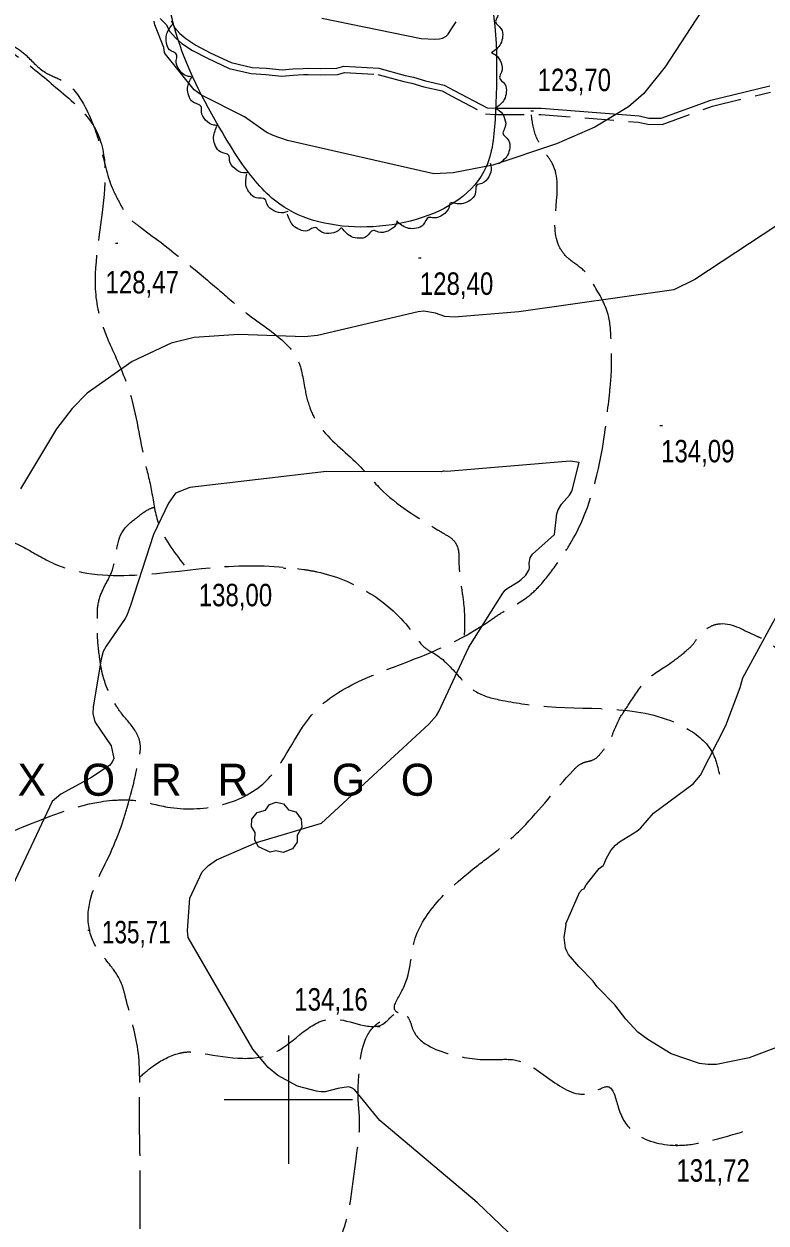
# Model space of a CAD drawing. Extents: x 483843 to 488449, y 4381269 to 4384483.
# Drawn here: x 485396.9 to 485686.2, y 4382451.9 to 4382919.1 of the extents above; entities that cross this region are included whole.
import ezdxf

# ---------------------------------------------------------------- set-up
doc = ezdxf.new("R2010")
doc.units = 0
doc.header["$LTSCALE"] = 3.8
doc.linetypes.add('LONG_DASHED', pattern=[7.5, 6, -1.5])
doc.linetypes.add('MEDIUM_DASHED', pattern=[4.5, 3, -1.5])
for name, color, linetype, lineweight in [('1', 7, 'Continuous', 13), ('27', 7, 'Continuous', 25), ('29', 7, 'Continuous', 13), ('38', 7, 'Continuous', 25), ('7', 7, 'Continuous', 13), ('8', 7, 'Continuous', 25), ('9', 7, 'Continuous', 13)]:
    doc.layers.add(name, color=color, linetype=linetype, lineweight=lineweight)
doc.layers.add('5', color=7, linetype='Continuous')

msp = doc.modelspace()

# ---------------------------------------------------------------- linework, layer by layer
at = {"layer": '1'}
for p, q in [((485500, 4382525), (485500, 4382475)), ((485475, 4382500), (485525, 4382500))]:
    msp.add_line(p, q, dxfattribs=at)
at = {"layer": '27'}
for points in [[(486286.37, 4382818.73), (486278.04, 4382823.01), (486270.91, 4382827.39), (486261.25, 4382830.52), (486249.55, 4382838.56), (486235.78, 4382853.4), (486208.71, 4382873.4), (486199.54, 4382878.26), (486190.05, 4382880.8), (486172.3, 4382887.23), (486138.6, 4382917.4), (486120.98, 4382941.85), (486113.4, 4382950.11), (486108.61, 4382953.78), (486094.45, 4382965.01), (486088.77, 4382972.26), (486086.08, 4382975.81), (486076.44, 4382986.75), (486071.81, 4382993.64), (486063.9, 4383007.83), (486054.58, 4383021.85), (486044.87, 4383035.93), (486027.43, 4383037.8), (485933.61, 4382938.44), (485919.77, 4382940.14), (485889.7, 4382939.08), (485839.54, 4382941.26), (485816.75, 4382944.76), (485741.23, 4382929.61), (485713.92, 4382937.9), (485681.19, 4382964.56), (485670.78, 4382975.78), (485652.13, 4382986.85), (485638.34, 4382985.71), (485603.43, 4382978.48), (485583.93, 4382969.73), (485574.59, 4382959.14), (485576.9, 4382938.62), (485580.71, 4382884.66), (485577.11, 4382863.44), (485511.92, 4382842.02), (485496.71, 4382848.88), (485482.18, 4382864.38), (485474.15, 4382877.06), (485456.13, 4382915.83), (485453.46, 4382926.82), (485449.3, 4382945.73), (485443.9, 4382957.94), (485427.92, 4382978.81), (485418.61, 4382987.72), (485404.26, 4383001.65), (485381.54, 4383009.27), (485374.73, 4383011.94)], [(485577.59, 4382929.54), (485579.18, 4382928.76), (485581.37, 4382925.66), (485581.54, 4382921.97), (485580.81, 4382920.05), (485583, 4382917.25), (485583.52, 4382914.31), (485582.76, 4382911.38), (485579.23, 4382907.9)], [(485462.01, 4382898.57), (485460.27, 4382898.93), (485457.38, 4382901.39), (485456.3, 4382904.91), (485456.52, 4382906.96), (485453.7, 4382909.12), (485452.46, 4382911.84), (485452.47, 4382914.86), (485455.02, 4382919.11)], [(485579.2, 4382907.9), (485580.78, 4382907.1), (485582.93, 4382903.98), (485583.06, 4382900.29), (485582.31, 4382898.37), (485584.47, 4382895.55), (485584.96, 4382892.6), (485584.17, 4382889.69), (485580.6, 4382886.25)], [(485472.77, 4382879.63), (485471, 4382879.7), (485467.74, 4382881.65), (485466.09, 4382884.95), (485465.98, 4382887), (485462.84, 4382888.68), (485461.17, 4382891.15), (485460.68, 4382894.13), (485462.51, 4382898.75)], [(485580.62, 4382886.25), (485582.2, 4382885.44), (485584.32, 4382882.3), (485584.43, 4382878.61), (485583.67, 4382876.7), (485585.81, 4382873.86), (485586.28, 4382870.91), (485585.46, 4382868), (485581.87, 4382864.58)], [(485484.29, 4382861.25), (485482.52, 4382861.14), (485479.09, 4382862.76), (485477.11, 4382865.88), (485476.79, 4382867.91), (485473.51, 4382869.26), (485471.6, 4382871.56), (485470.81, 4382874.48), (485472.16, 4382879.25)], [(485499.77, 4382846.06), (485498.08, 4382845.54), (485494.36, 4382846.32), (485491.72, 4382848.9), (485490.94, 4382850.8), (485487.43, 4382851.36), (485485.05, 4382853.15), (485483.61, 4382855.81), (485483.82, 4382860.77)], [(485578.62, 4382864.95), (485579.07, 4382863.24), (485578.14, 4382859.56), (485575.46, 4382857.02), (485573.53, 4382856.32), (485572.84, 4382852.83), (485570.96, 4382850.51), (485568.24, 4382849.18), (485563.3, 4382849.58)], [(485562.95, 4382849.41), (485562.63, 4382847.66), (485560.24, 4382844.72), (485556.74, 4382843.55), (485554.69, 4382843.72), (485552.59, 4382840.85), (485549.91, 4382839.54), (485546.89, 4382839.48), (485542.58, 4382841.93)], [(485520.69, 4382839.85), (485519.45, 4382838.58), (485515.82, 4382837.48), (485512.27, 4382838.47), (485510.67, 4382839.76), (485507.32, 4382838.56), (485504.37, 4382838.99), (485501.83, 4382840.62), (485499.63, 4382845.07)], [(485542.46, 4382842.4), (485541.77, 4382840.76), (485538.79, 4382838.42), (485535.12, 4382838.04), (485533.16, 4382838.66), (485530.48, 4382836.32), (485527.58, 4382835.64), (485524.61, 4382836.24), (485520.95, 4382839.58)]]:
    msp.add_spline(points, degree=3, dxfattribs=at)
at = {"layer": '29'}
msp.add_lwpolyline([(485492.89, 4382596.41), (485488.35, 4382598.53), (485486.94, 4382601.07), (485487.04, 4382604.05), (485485.67, 4382606.46), (485485.71, 4382609.21), (485487.87, 4382611.81), (485491.06, 4382612.81), (485492.71, 4382615), (485495.28, 4382615.83), (485498.14, 4382615.18), (485500.09, 4382612.91), (485502.9, 4382612.09), (485505.03, 4382609.24), (485505.27, 4382606.11), (485503.39, 4382602.96), (485503.39, 4382600.28), (485501.57, 4382597.67), (485497.95, 4382596.33), (485495.18, 4382596.96)], close=True, dxfattribs=at)
at = {"layer": '38', "linetype": 'MEDIUM_DASHED'}
msp.add_lwpolyline([(485450, 4382921.31), (485452.31, 4382918.88), (485453.83, 4382916.16), (485456.03, 4382913.72), (485458.5, 4382911.49), (485462.64, 4382908.82), (485468.44, 4382905.77), (485476.98, 4382901.77), (485485.53, 4382899.81), (485491.2, 4382899.46), (485497.51, 4382898.8), (485501.92, 4382899.19), (485505.84, 4382899.4), (485507.7, 4382899.44), (485512.59, 4382899.3), (485519.23, 4382899.5), (485521.92, 4382900.2), (485534.87, 4382899.48), (485545.01, 4382896.71), (485548.2, 4382896.1), (485552.78, 4382894.6), (485559.9, 4382893.05), (485563.48, 4382891.07), (485576.8, 4382884.13), (485580.56, 4382883.85), (485598.47, 4382883.87), (485636.38, 4382880.88), (485640.19, 4382880.04), (485645.69, 4382879.98), (485665.36, 4382887.15), (485687.99, 4382892.6)], dxfattribs=at)
at = {"layer": '38'}
msp.add_lwpolyline([(485454.26, 4382920.34), (485455.8, 4382917.58), (485457.74, 4382915.42), (485459.97, 4382913.41), (485463.87, 4382910.91), (485469.51, 4382907.94), (485477.76, 4382904.07), (485485.88, 4382902.21), (485491.4, 4382901.86), (485497.53, 4382901.22), (485501.75, 4382901.59), (485505.73, 4382901.82), (485507.71, 4382901.86), (485512.59, 4382901.72), (485518.88, 4382901.9), (485521.67, 4382902.63), (485535.26, 4382901.88), (485545.56, 4382899.07), (485548.8, 4382898.45), (485553.41, 4382896.94), (485560.77, 4382895.34), (485564.63, 4382893.2), (485577.47, 4382886.49), (485580.64, 4382886.27), (485598.58, 4382886.29), (485636.73, 4382883.28), (485640.48, 4382882.45), (485645.28, 4382882.4), (485664.66, 4382889.47), (485687.69, 4382895)], dxfattribs=at)
at = {"layer": '38', "linetype": 'LONG_DASHED'}
for points in [[(485360.36, 4382997.57), (485356.26, 4382987.81), (485350.92, 4382980.07), (485346.57, 4382958.75), (485350.17, 4382942.09), (485365.12, 4382932.3), (485385.66, 4382912.41), (485389.58, 4382911.57), (485392.22, 4382910.72), (485397.76, 4382906.92), (485405.31, 4382900.22), (485412.35, 4382896.75), (485420.94, 4382886.47), (485426.76, 4382871.04), (485431.32, 4382855.29), (485434.98, 4382848), (485437.91, 4382843.55), (485441.79, 4382840.32), (485468.5, 4382819.26), (485479.09, 4382810.22), (485483.74, 4382806.4), (485499.18, 4382794.37), (485502.87, 4382789.79), (485506.31, 4382777.69), (485508.56, 4382769.1), (485511.98, 4382762.71), (485527.1, 4382747.6), (485535.83, 4382738.08), (485558.17, 4382722.04), (485560.6, 4382720.58), (485564.7, 4382717.58), (485566.02, 4382715.05), (485566.5, 4382709.21), (485567.59, 4382698.65), (485568.56, 4382690.56), (485568.58, 4382681.03)], [(485313.95, 4382882.02), (485315.8, 4382883.4), (485322.13, 4382885.69), (485326.49, 4382885.69), (485331.93, 4382887.51), (485354.16, 4382903.22), (485365.85, 4382908.53), (485373.76, 4382914.82), (485391.2, 4382929.76), (485418.9, 4382950.29), (485423.07, 4382952.24), (485427.77, 4382953.9)], [(485374.13, 4382915.28), (485380, 4382914.03), (485394.93, 4382906.12), (485409.39, 4382894.44), (485423.76, 4382879.92), (485425.71, 4382808.07), (485425.79, 4382807.7), (485430.53, 4382794.13), (485437.67, 4382777.07), (485443.7, 4382750.02), (485446.54, 4382737.76), (485449.25, 4382724.83), (485459.37, 4382708.28)], [(485309.21, 4382611.07), (485314.88, 4382610.19), (485322.12, 4382608.14), (485324.76, 4382607.14), (485335.19, 4382603.12), (485351.8, 4382597.42), (485395.62, 4382605.85), (485431.44, 4382616.62), (485440.82, 4382616.48), (485452.87, 4382614), (485490.89, 4382623.75), (485509.03, 4382649.81), (485549.24, 4382671.69), (485577.72, 4382686.07), (485582.98, 4382689.62), (485592.78, 4382695.49), (485598.32, 4382700.62), (485605.21, 4382709.52), (485609.89, 4382716.58), (485622.84, 4382756.28), (485625.27, 4382775.76), (485625.95, 4382783.87), (485625.82, 4382795.65), (485624.66, 4382805.98), (485619.05, 4382817.51), (485615.28, 4382822.93), (485609.49, 4382827.47), (485605.89, 4382831.84), (485602.98, 4382864.57), (485600.36, 4382868.73), (485599.58, 4382870.07), (485598.27, 4382872.07), (485596.64, 4382875.12), (485594.75, 4382883.79)], [(485344.94, 4382746.61), (485349.54, 4382745.49), (485357.04, 4382741.42), (485359.03, 4382739.43), (485367.52, 4382730.05), (485396.22, 4382715.48), (485407.81, 4382709.24), (485474.69, 4382707.65), (485506.07, 4382706.56), (485511.12, 4382705.67), (485548.38, 4382682.02), (485554.05, 4382675.45), (485556.93, 4382673.77), (485566.39, 4382665.01), (485573.33, 4382658.83), (485583.44, 4382655.56), (485600.89, 4382653.17), (485655.21, 4382644.68), (485665.44, 4382634.96), (485667.74, 4382628.02), (485669.18, 4382622.87)], [(485435.07, 4382607.02), (485437.12, 4382613.79), (485440.97, 4382629.17), (485441.8, 4382633.53), (485442.28, 4382636.09), (485442.07, 4382639.47), (485440.42, 4382643.49), (485434.81, 4382650.67), (485431.65, 4382655.56), (485427.4, 4382666.44), (485426.48, 4382671.75), (485425.56, 4382681.71), (485425.55, 4382686.52), (485425.74, 4382692.37), (485427.8, 4382698.94), (485431.06, 4382705.45), (485435.58, 4382721.66), (485441.18, 4382727.01), (485446.23, 4382730.33), (485448.39, 4382731.04)], [(485542.76, 4382533.81), (485542, 4382534.32), (485543.9, 4382541.63), (485549.17, 4382561.91), (485574, 4382591.39), (485582.88, 4382598.23), (485591.23, 4382605.88), (485611.01, 4382628.22), (485614.04, 4382630.82), (485615.98, 4382631.6), (485619.04, 4382632.48), (485622.36, 4382635.62), (485624.49, 4382638.51), (485628.68, 4382647.59), (485633.05, 4382654.49), (485639.5, 4382663.24), (485649.28, 4382670.31), (485655.35, 4382675.07), (485657.71, 4382677.37), (485660.64, 4382681.32), (485661.82, 4382682.39), (485664.79, 4382684.47), (485668.52, 4382685.44), (485682.41, 4382680.66), (485685.66, 4382679.21), (485689.23, 4382676.73), (485697.64, 4382672.45), (485703.86, 4382672.94), (485718.15, 4382675.07), (485732.25, 4382675.32), (485748.53, 4382675.46), (485752.74, 4382675.31), (485759.67, 4382675.83)], [(485455.59, 4382286.07), (485455.68, 4382287.36), (485456.66, 4382291.27), (485459.59, 4382299.81), (485465.44, 4382308.09), (485467.04, 4382311.34), (485467.47, 4382312.33), (485468.71, 4382322.7), (485468.75, 4382328.86), (485468.37, 4382337.4), (485467.6, 4382343.09), (485456.93, 4382373.21), (485451.52, 4382390.68), (485447.22, 4382400.58), (485443.49, 4382411.99), (485442.66, 4382420.53), (485442.25, 4382435.16), (485442.24, 4382473.8), (485441.97, 4382497.43), (485441.35, 4382519.33), (485436.56, 4382539.8), (485435.28, 4382544.35), (485431.17, 4382551.56), (485424.1, 4382561.26), (485422.01, 4382573), (485430.61, 4382596.04), (485435.07, 4382607.02)], [(485441.96, 4382508.7), (485447.39, 4382513.13), (485457.43, 4382518.04), (485460.42, 4382518.54), (485464.78, 4382518.24), (485494.94, 4382518.48), (485517.37, 4382531.41), (485537.88, 4382530.12), (485542.76, 4382533.81), (485546.39, 4382532.3), (485548.43, 4382527.53), (485563.23, 4382517.67), (485580.08, 4382515.57), (485589.09, 4382515.28), (485619.02, 4382502.98), (485624.61, 4382505.03), (485628.58, 4382497.07), (485634.6, 4382487.35), (485651.2, 4382482.17), (485661.46, 4382483.32), (485677.22, 4382487.51)], [(485476.53, 4382271.44), (485486.45, 4382282.8), (485489.78, 4382289.76), (485492.8, 4382330.78), (485507.2, 4382373.28), (485507.25, 4382395.64), (485506.93, 4382400.97), (485504.7, 4382412.63), (485509.62, 4382423), (485512.91, 4382427.71), (485519.46, 4382443.28), (485523.09, 4382454.75), (485524.19, 4382460.32), (485526.24, 4382475.89), (485527.73, 4382493.1), (485527.34, 4382498.05), (485527.57, 4382510.28), (485534.14, 4382529.16), (485535.62, 4382530.26)]]:
    msp.add_spline(points, degree=3, dxfattribs=at)
at = {"layer": '7'}
for p, q in [((485594.53, 4382885.29), (485595.53, 4382885.29)), ((485432.56, 4382833.71), (485433.56, 4382833.71)), ((485550.76, 4382827.94), (485551.76, 4382827.94)), ((485644.81, 4382762.68), (485645.81, 4382762.68)), ((485498.06, 4382707.02), (485499.06, 4382707.02)), ((485421.79, 4382566.03), (485422.79, 4382566.03)), ((485534.78, 4382528.43), (485535.78, 4382528.43)), ((485650.77, 4382482.39), (485651.77, 4382482.39))]:
    msp.add_line(p, q, dxfattribs=at)
at = {"layer": '8'}
msp.add_lwpolyline([(485681.14, 4382954.91), (485646.92, 4382902.42), (485638.5, 4382891.91), (485632.55, 4382886.82), (485619.5, 4382878.94), (485604.54, 4382872.38), (485579.67, 4382864.09), (485564.23, 4382861.07), (485556.72, 4382860.77), (485499.62, 4382873.71), (485494.05, 4382875.67), (485491.37, 4382877), (485482.85, 4382883), (485466.19, 4382891.4), (485463.26, 4382893.53), (485452.1, 4382907.34), (485451.69, 4382908), (485451.45, 4382909.99), (485447.95, 4382918.75), (485447.66, 4382920.22)], dxfattribs=at)
at = {"layer": '9'}
for points in [[(485513.09, 4382921.36), (485551.81, 4382913.49), (485557.11, 4382913.26), (485558.94, 4382913.36), (485560.07, 4382913.63), (485560.63, 4382913.84), (485561.51, 4382914.33), (485562.31, 4382915.12), (485562.75, 4382915.76), (485563.54, 4382917.29), (485565.45, 4382920)], [(485711.36, 4382854.36), (485658.4, 4382819.55), (485650.33, 4382815.5), (485589.88, 4382807.02), (485564.75, 4382804.9), (485560.98, 4382805.14), (485557.32, 4382806.46), (485552.85, 4382807.16), (485550.61, 4382806.93), (485511.34, 4382797.79), (485506.31, 4382797.21), (485480.75, 4382798.1), (485463.29, 4382796.98), (485454.25, 4382794.7), (485439.07, 4382787.6), (485421.61, 4382775.32), (485415.67, 4382769.25), (485409.55, 4382761.38), (485395.53, 4382737.96)], [(485696.81, 4382522.7), (485679.69, 4382516.21), (485666.93, 4382513.69), (485663.59, 4382513.71), (485660.33, 4382514.03), (485649.26, 4382517.78), (485640.14, 4382523.37), (485636.28, 4382526.32), (485631.5, 4382531.4), (485627.34, 4382536.92), (485620.38, 4382543.97), (485618.79, 4382546.2), (485613.24, 4382551.8), (485609.24, 4382556.56), (485608.54, 4382557.8), (485608.01, 4382559.01), (485607.56, 4382563.12), (485608.3, 4382568.21), (485608.21, 4382568.31), (485608.18, 4382568.36), (485608.16, 4382568.46), (485613.56, 4382580.69), (485614.55, 4382581.83), (485615.15, 4382582.08), (485615.27, 4382582.17), (485615.38, 4382582.28), (485616.12, 4382583.73), (485621.22, 4382590.11), (485622.71, 4382591.22), (485622.85, 4382591.4), (485622.99, 4382591.62), (485624.04, 4382594.06), (485625.73, 4382597.02), (485627.6, 4382599.2), (485629.05, 4382600.38), (485635.89, 4382604.63), (485637.44, 4382605.95), (485642.38, 4382611.62), (485657.79, 4382623.1), (485660.71, 4382626.45), (485670.54, 4382645.78), (485676.13, 4382660.53), (485677.12, 4382664.28), (485729.07, 4382759.44)], [(485585.73, 4382448.31), (485573.67, 4382459.96), (485535.71, 4382491.88), (485525.75, 4382503.91), (485524.63, 4382504.6), (485523.5, 4382505.02), (485519.33, 4382504.34), (485514.33, 4382503.01), (485512.68, 4382503.03), (485510.91, 4382503.22), (485503.55, 4382505.28), (485495.93, 4382509.39), (485492.16, 4382512.49), (485486.14, 4382519.6), (485460.95, 4382563.13), (485460.68, 4382565.92), (485461.65, 4382578.5), (485466.34, 4382588.72), (485468.88, 4382591.15), (485471.96, 4382593.41), (485487.59, 4382600.15), (485512.87, 4382607.72), (485554.76, 4382646.28), (485557.73, 4382649.62), (485558.71, 4382651.26), (485570.34, 4382676.3), (485583.64, 4382697.31), (485584.5, 4382698.47), (485585.3, 4382699.14), (485589.61, 4382701.76), (485590.74, 4382702.63), (485592.54, 4382704.39), (485593.76, 4382706.24), (485593.94, 4382706.74), (485594.06, 4382707.23), (485593.92, 4382708.98), (485594.27, 4382711.05), (485594.68, 4382711.74), (485595.24, 4382712.48), (485603.73, 4382720.23), (485604.66, 4382728.2), (485605.18, 4382729.75), (485606.53, 4382732.08), (485609.62, 4382735.53), (485610.43, 4382736.87), (485610.65, 4382737.47), (485613.38, 4382748.3), (485609.89, 4382748.83), (485561.76, 4382744.71), (485560.78, 4382744.92), (485560.55, 4382744.93), (485560.33, 4382744.9), (485559.66, 4382744.61), (485514.81, 4382744.68), (485461.54, 4382738.57), (485455.99, 4382736.31), (485453.21, 4382732.41), (485447.4, 4382720.24), (485438.49, 4382692.53), (485437.06, 4382688.62), (485436.44, 4382687.43), (485429, 4382676.71), (485427.85, 4382674.6), (485427, 4382671.63), (485423.88, 4382653), (485423.81, 4382650.38), (485424.56, 4382647.15), (485430.94, 4382637.86), (485431.95, 4382632.88), (485431.29, 4382631.51), (485430.22, 4382630.16), (485422.97, 4382625.32), (485411.36, 4382619.01), (485407.91, 4382616.16)], [(485407.91, 4382616.16), (485379.05, 4382555.08), (485372.6, 4382545.12), (485349.89, 4382522.36), (485344.33, 4382515.47), (485335.28, 4382500.87), (485327.66, 4382485.17), (485313.03, 4382445.45)]]:
    msp.add_lwpolyline(points, dxfattribs=at)

# ---------------------------------------------------------------- texts
at = {"layer": '5'}
msp.add_text('P   L   A   N   A       D   E       X   O   R   R   I   G   O', height=12.49, dxfattribs=at).set_placement((485181.87, 4382618.39))
at = {"layer": '7'}
for s, width, p in [('123,70', 0.8, (485597.17, 4382892.95)), ('128,47', 0.8, (485428.72, 4382814.12)), ('128,40', 0.8, (485551.26, 4382813.57)), ('134,09', 0.8, (485645.31, 4382748.31)), ('138,00', 0.8, (485465.06, 4382692.23)), ('135,71', 0.75, (485427.32, 4382560.88)), ('134,16', 0.8, (485502.32, 4382534.67)), ('131,72', 0.8, (485651.27, 4382468.02))]:
    msp.add_text(s, height=8.75, dxfattribs=dict(at, width=width)).set_placement(p)

doc.saveas('drawing.dxf')
